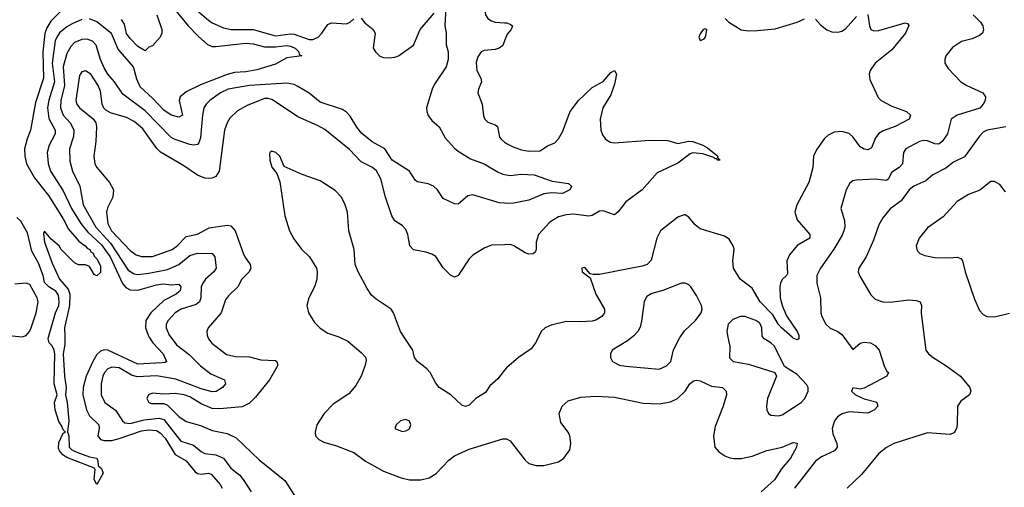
# Model space of a CAD drawing. Header units: inches. Extents: x 1843162 to 1959474, y 907081 to 1016326.
# Tile 606 of 656: x 1947396 to 1952683, y 969194 to 971703. Entities that reach past the tile are written whole.
import ezdxf

# ---------------------------------------------------------------- set-up
doc = ezdxf.new("R2010")
doc.units = ezdxf.units.IN
doc.header["$MEASUREMENT"] = 0
for name, color, linetype in [('B9946', 7, 'Continuous'), ('B9947', 7, 'Continuous'), ('B9956', 7, 'Continuous'), ('B9957', 7, 'Continuous')]:
    doc.layers.add(name, color=color, linetype=linetype)

msp = doc.modelspace()

# ---------------------------------------------------------------- linework, layer by layer
at = {"layer": 'B9946', "color": 5}
for points, elevation in [([(1947637.7, 970000), (1947639, 969961), (1947630.3, 969910), (1947636.9, 969790), (1947645.7, 969730), (1947642.2, 969690), (1947650.9, 969649.1), (1947659.3, 969550), (1947651.9, 969491.9), (1947660.3, 969470), (1947662.4, 969410), (1947675.5, 969395.5), (1947702.7, 969382.7), (1947770, 969357.1), (1947810.7, 969350), (1947816.5, 969336.5), (1947818, 969310), (1947834.8, 969294.8), (1947844.2, 969270), (1947810, 969209.6), (1947795.3, 969235.3), (1947800.5, 969290), (1947797.2, 969297.3), (1947650, 969354.5), (1947628, 969368), (1947609.9, 969389.9), (1947604.5, 969404.5), (1947606.1, 969433.9), (1947630, 969484), (1947642, 969490), (1947630, 969502), (1947622.6, 969522.6), (1947606.4, 969546.4), (1947586, 969610), (1947583.5, 969650), (1947597.6, 969690), (1947582, 969750), (1947584.2, 969910), (1947580.5, 969930), (1947570, 969952.3), (1947554.5, 969970), (1947548.3, 969990), (1947551.1, 970000)], 420), ([(1948091.8, 970000), (1948111.6, 969970), (1948166.3, 969910), (1948184.9, 969870), (1948176.5, 969863.5), (1948158.9, 969861.1), (1948030, 969854.5), (1947870, 969930.4), (1947850, 969932.2), (1947830, 969925.4), (1947810, 969906.1), (1947789.3, 969870), (1947753, 969790), (1947736.3, 969730), (1947734.9, 969690), (1947754.7, 969610), (1947770, 969577), (1947820.2, 969530), (1947822.4, 969510), (1947816.4, 969470), (1947830.6, 969450.6), (1947850, 969444.4), (1947890, 969445.8), (1947930, 969455.5), (1948050, 969497.8), (1948090, 969503.3), (1948130, 969498.5), (1948150, 969486.3), (1948176.9, 969456.9), (1948230, 969370.6), (1948290, 969336.4), (1948337.8, 969277.8), (1948350, 969268.2), (1948370, 969263.8), (1948410, 969269.5), (1948423.9, 969264), (1948472.6, 969210), (1948483.5, 969190)], 440), ([(1948207.1, 970000), (1948238.7, 969958.7), (1948306.6, 969906.6), (1948366.3, 969846.3), (1948422.5, 969802.5), (1948496.5, 969770), (1948501.6, 969750), (1948485.2, 969730), (1948451.6, 969708.4), (1948430, 969706.9), (1948370, 969722.9), (1948234.2, 969774.2), (1948130, 969792.4), (1948026.8, 969786.8), (1947996.6, 969796.6), (1947930, 969834.3), (1947890, 969838.1), (1947868.7, 969830), (1947851.4, 969810), (1947842.5, 969790), (1947834, 969750), (1947834.1, 969690), (1947853.2, 969650), (1947910, 969607.3), (1947948.3, 969550), (1947960.9, 969540.9), (1947990, 969536.6), (1948063.6, 969556.4), (1948144.7, 969564.7), (1948170, 969557.8), (1948262.1, 969442.1), (1948330, 969420.4), (1948370, 969386.3), (1948390, 969375.9), (1948450, 969368.3), (1948490, 969351.2), (1948530, 969297.2), (1948578.7, 969258.7), (1948596.9, 969236.9), (1948638.6, 969170)], 460), ([(1948406.7, 970000), (1948410.3, 969990), (1948427.4, 969967.4), (1948506.2, 969906.2), (1948555.7, 969895.7), (1948630, 969893.5), (1948690, 969878.6), (1948770, 969873.9), (1948776.9, 969870), (1948781.8, 969850), (1948772, 969830), (1948736.9, 969770), (1948662.6, 969677.4), (1948630, 969646.2), (1948590, 969626.2), (1948470, 969615.2), (1948430, 969617), (1948370, 969641.3), (1948310, 969679.4), (1948278.4, 969690), (1948230, 969696.6), (1948170, 969694.7), (1948110, 969699.1), (1948087.8, 969690), (1948079.6, 969670), (1948089, 969650), (1948104.4, 969644.4), (1948170, 969643.3), (1948190, 969634.4), (1948250, 969574.8), (1948290, 969548.1), (1948366.3, 969526.3), (1948430, 969498.4), (1948510, 969482.3), (1948558.9, 969459), (1948681.4, 969341.4), (1948819.2, 969230), (1948872.2, 969150)], 480), ([(1949113, 970000), (1949157.8, 969977.8), (1949230, 969917), (1949252.5, 969892.5), (1949256.4, 969876.4), (1949251.4, 969850), (1949228.9, 969790), (1949200.4, 969739.6), (1949164.1, 969695.9), (1949079.1, 969640.9), (1949031.5, 969590), (1948992.4, 969530), (1948981.8, 969490), (1948984.4, 969470), (1949002.6, 969450), (1949030, 969436.3), (1949096.7, 969416.7), (1949190, 969380.5), (1949253.7, 969333.7), (1949350, 969280.7), (1949444.3, 969244.3), (1949490, 969234.2), (1949550, 969234.3), (1949594.9, 969245.1), (1949632, 969268), (1949700.5, 969339.5), (1949730, 969363.1), (1949810, 969399.5), (1949990, 969453.7), (1950000, 969454)], 520), ([(1950000, 969822.9), (1949964.2, 969775.8), (1949920.8, 969739.2), (1949897.9, 969702.1), (1949845.3, 969670), (1949810, 969635.6), (1949790, 969627), (1949770, 969634), (1949711.6, 969690), (1949648.2, 969730), (1949630, 969753.3), (1949600.3, 969810), (1949583.1, 969830), (1949532.1, 969870), (1949516, 969890), (1949506.9, 969930), (1949460.8, 970000)], 520)]:
    msp.add_lwpolyline(points, dxfattribs=dict(at, elevation=elevation))
at = {"layer": 'B9946', "color": 5, "elevation": 540}
msp.add_lwpolyline([(1949470, 969558), (1949440.7, 969550), (1949417.3, 969530), (1949411, 969510), (1949450, 969492.7), (1949470, 969497.1), (1949490, 969508), (1949495.6, 969530), (1949490, 969548.7)], close=True, dxfattribs=at)
at = {"layer": 'B9947', "color": 5}
for points, elevation in [([(1950000, 971922.3), (1949990, 971910.8), (1949948.4, 971890), (1949930, 971874.7), (1949909.5, 971830.5), (1949892.8, 971770), (1949898, 971730), (1949910.3, 971710), (1949930, 971696.3), (1949949.6, 971689.6), (1950000, 971687)], 480), ([(1948218.7, 971770), (1948301.1, 971670), (1948354.2, 971614.2), (1948404.7, 971570), (1948430, 971559.6), (1948450, 971558.9), (1948610, 971577.7), (1948650, 971573.8), (1948710, 971556.6), (1948770, 971557), (1948830, 971564), (1948850, 971561.2), (1948874.4, 971550), (1948894.5, 971530), (1948896.7, 971516.7), (1948910.4, 971510), (1948830, 971499.1), (1948770, 971465.1), (1948670, 971434.4), (1948610, 971424.1), (1948550, 971420.1), (1948510, 971409.3), (1948367.3, 971352.7), (1948290, 971316), (1948258.3, 971290), (1948251.7, 971270), (1948270.1, 971190), (1948250, 971180.6), (1948210, 971189.9), (1948170, 971217), (1948110, 971282.6), (1948043.7, 971343.7), (1948024.8, 971384.8), (1948007, 971450), (1947925.2, 971545.2), (1947888.4, 971628.4), (1947810, 971691.6), (1947770, 971707.9)], 440), ([(1949684.9, 971770), (1949678.4, 971670), (1949685.7, 971630), (1949686.9, 971570), (1949697.6, 971530), (1949696.5, 971490), (1949685.5, 971450), (1949622.7, 971357.3), (1949610.2, 971330), (1949580.3, 971230), (1949581.5, 971210), (1949589.4, 971189.4), (1949610, 971161.7), (1949648.5, 971128.5), (1949681.3, 971070), (1949730, 971014.6), (1949750, 970996.9), (1949817.4, 970957.4), (1949890, 970929.3), (1949964.8, 970884.8), (1949990, 970875), (1950000, 970873)], 460), ([(1947624.9, 971755.1), (1947563.9, 971696), (1947541.4, 971658.6), (1947530.8, 971629.2), (1947519.9, 971530), (1947523.5, 971390), (1947481.8, 971258.2), (1947454.9, 971110), (1947435.8, 971064.2), (1947422.3, 971010), (1947422.8, 970970), (1947432.8, 970930), (1947475.2, 970855.2), (1947550, 970759), (1947630, 970634.3), (1947658.3, 970578.3), (1947714.4, 970514.4), (1947748, 970490), (1947757.6, 970477.6), (1947772.8, 970470), (1947778.3, 970458.3), (1947790, 970450.3), (1947795.1, 970435.1), (1947810, 970420.7), (1947830, 970382), (1947830, 970346), (1947810, 970328), (1947796.4, 970336.4), (1947770, 970378), (1947750, 970388), (1947712.7, 970387.3), (1947690, 970398), (1947618, 970470), (1947608, 970490), (1947565.6, 970525.6), (1947530, 970568), (1947523.5, 970556.5), (1947528.9, 970510), (1947570, 970396), (1947610, 970310.7), (1947656.5, 970256.5), (1947665.3, 970230), (1947662.8, 970170), (1947636, 970050), (1947637.7, 970000)], 420), ([(1948131.9, 971730), (1948159.1, 971650), (1948158.8, 971630), (1948150, 971608.7), (1948110, 971562), (1948090, 971555.3), (1948070, 971535.3), (1948030, 971558.4), (1947990, 971601.3), (1947970, 971628.2), (1947959, 971679), (1947943.5, 971703.5)], 420), ([(1948350.8, 971750), (1948410, 971700.4), (1948430, 971686.8), (1948490, 971660.1), (1948531, 971651), (1948650, 971650.9), (1948770, 971616.3), (1948850, 971626.7), (1948870, 971624.5), (1948950, 971596.6), (1948970, 971597), (1948999.1, 971610), (1949019.3, 971630), (1949050, 971676.5), (1949070, 971686), (1949150, 971680.3), (1949170, 971688.9), (1949190, 971707.6)], 460), ([(1949230, 971711.4), (1949250, 971686.7), (1949294, 971650), (1949305.5, 971630), (1949294.9, 971550), (1949306, 971530), (1949330, 971507.4), (1949350, 971500.2), (1949378, 971498), (1949410, 971501.8), (1949429.6, 971510), (1949510, 971566.7), (1949547.3, 971650), (1949622.3, 971737.7)], 460), ([(1947730, 971704), (1947678.3, 971681.7), (1947650, 971664), (1947610, 971631.9), (1947594.7, 971610), (1947587.4, 971590), (1947570.9, 971470), (1947583.2, 971370), (1947551.7, 971271.7), (1947544.6, 971230), (1947552.7, 971172.7), (1947586.9, 971110), (1947586.9, 971090), (1947554.4, 971030), (1947543.2, 970990), (1947548.7, 970931.3), (1947561.6, 970890), (1947630, 970785.1), (1947674.2, 970690), (1947725.1, 970610), (1947762.7, 970562.7), (1947835.8, 970495.8), (1947882.1, 970430), (1947947.6, 970287.6), (1947965.5, 970265.6), (1947990, 970253.1), (1948030, 970251.3), (1948130, 970281.1), (1948166.2, 970286.2), (1948210, 970280.9), (1948250, 970284.4), (1948261.1, 970270), (1948256.9, 970250), (1948250, 970242.6), (1948236.5, 970230), (1948170, 970197.2), (1948099.8, 970130), (1948073.1, 970090), (1948071.9, 970050), (1948085.2, 970010), (1948091.8, 970000)], 440), ([(1950000, 970718.1), (1949970, 970721.3), (1949830, 970763.5), (1949802.4, 970757.6), (1949750, 970714), (1949730, 970715.1), (1949670, 970744.2), (1949639.1, 970790), (1949617.4, 970810), (1949590, 970822), (1949532.6, 970832.6), (1949520.8, 970840.8), (1949489.8, 970890), (1949396.9, 970950), (1949356.1, 971010), (1949287.9, 971047.9), (1949232.7, 971092.7), (1949205.6, 971125.6), (1949170, 971185.7), (1949150, 971206.8), (1949130, 971221), (1949010, 971261), (1948950, 971309), (1948890, 971344.8), (1948870, 971354.8), (1948830, 971362.9), (1948630, 971350.3), (1948514.9, 971330), (1948473.6, 971310), (1948416.2, 971270), (1948396.5, 971250), (1948384.6, 971230), (1948376.8, 971190), (1948367.8, 971070), (1948357.6, 971042.4), (1948350, 971033.8), (1948330.8, 971029.2), (1948310, 971033.2), (1948230, 971059.9), (1948210, 971070.7), (1948070, 971214.3), (1947950, 971303.2), (1947905.3, 971370), (1947870, 971410.8), (1947850, 971445.3), (1947830.4, 971490), (1947806.8, 971566.8), (1947787.4, 971587.4), (1947758, 971598), (1947730, 971596.9), (1947690, 971580.9), (1947670, 971559.8), (1947650, 971522), (1947630.1, 971450), (1947635.8, 971350), (1947616.6, 971270), (1947614.4, 971230), (1947630, 971190.9), (1947668.2, 971148.2), (1947686.8, 971110), (1947684.4, 971075.6), (1947664.3, 971010), (1947664.7, 970944.7), (1947680.1, 970890), (1947718.3, 970810), (1947736.8, 970710), (1947804.6, 970590), (1947883.4, 970503.4), (1947979.4, 970359.4), (1948010, 970339.9), (1948030, 970336.6), (1948090, 970342.9), (1948190, 970362.4), (1948250, 970390.1), (1948310, 970438), (1948350, 970450.6), (1948429.3, 970449.3), (1948444.1, 970430), (1948451.1, 970370), (1948439, 970350), (1948393.7, 970310), (1948379.2, 970290), (1948370.6, 970269.4), (1948367.9, 970210), (1948360.9, 970190), (1948344.2, 970175.8), (1948264, 970150), (1948230.2, 970130), (1948192.5, 970090), (1948183.2, 970070), (1948182.4, 970050), (1948199.5, 970010), (1948207.1, 970000)], 460), ([(1950000, 971589.4), (1949990, 971564.4), (1949970, 971550.4), (1949950, 971543.7), (1949890, 971537.7), (1949874, 971530), (1949855.6, 971504.4), (1949846.9, 971473.1), (1949850.2, 971430), (1949872.2, 971390), (1949875.5, 971370), (1949858.9, 971330), (1949856.5, 971310), (1949879.1, 971250), (1949887.1, 971187.1), (1949894, 971170), (1949910, 971152.4), (1949950, 971139.1), (1949960.9, 971130), (1949973.1, 971073.1), (1949981.3, 971061.3), (1950000, 971046.4)], 480), ([(1950000, 970495.8), (1949930, 970493.5), (1949890, 970477.6), (1949830, 970439.3), (1949810, 970419.2), (1949750, 970331.2), (1949730, 970321.1), (1949710, 970332.3), (1949670, 970370.9), (1949630, 970432), (1949610, 970445.6), (1949576.5, 970456.5), (1949510, 970468.4), (1949491.1, 970490), (1949480.4, 970550), (1949470, 970577), (1949450, 970598.7), (1949410, 970624.2), (1949393.5, 970650), (1949359.8, 970750), (1949335.7, 970850), (1949312.8, 970892.8), (1949289.9, 970909.9), (1949230, 970940.6), (1949166.8, 971006.8), (1949034.6, 971114.6), (1948996, 971136), (1948890, 971181.9), (1948753.4, 971273.4), (1948730, 971280.6), (1948710, 971280.1), (1948616.7, 971243.3), (1948565.3, 971214.7), (1948524.9, 971175.1), (1948509.4, 971150), (1948496.6, 971110), (1948467.3, 970890), (1948450, 970862.3), (1948430, 970852.9), (1948410, 970851.2), (1948390, 970852.5), (1948350, 970868.7), (1948278.2, 970918.2), (1948152.1, 970992.1), (1948131.8, 971011.8), (1948057.1, 971117.1), (1948010, 971156.9), (1947970, 971178.6), (1947884, 971204), (1947857.9, 971217.9), (1947848.3, 971228.3), (1947839.6, 971250), (1947830, 971319.6), (1947817.1, 971350), (1947777.2, 971410), (1947750, 971428.3), (1947730, 971423.5), (1947716.9, 971403.1), (1947698.1, 971270), (1947703.5, 971250), (1947716.5, 971230), (1947790.8, 971170.8), (1947805.6, 971150), (1947808.6, 971128.6), (1947805, 971050), (1947794.3, 970970), (1947799, 970930), (1947810, 970909.2), (1947878.2, 970830), (1947899, 970790), (1947896.3, 970750), (1947867.1, 970692.9), (1947862, 970670), (1947869.6, 970610), (1947889.4, 970570), (1947990, 970465), (1948022, 970442), (1948050, 970432.2), (1948110, 970433.2), (1948214, 970470), (1948241.4, 970490), (1948290, 970540.4), (1948350, 970552.9), (1948414, 970586), (1948510, 970601.3), (1948530, 970596.6), (1948553.8, 970570), (1948595.6, 970450), (1948604.7, 970430), (1948634.2, 970390), (1948637.5, 970370), (1948627.6, 970350), (1948589.7, 970310.3), (1948566.5, 970270), (1948517.7, 970222.3), (1948500.6, 970199.4), (1948477.8, 970130), (1948408.8, 970050), (1948401.1, 970030), (1948403.1, 970010), (1948406.7, 970000)], 480), ([(1949460.8, 970000), (1949441, 970030), (1949402.7, 970130), (1949391, 970150), (1949310, 970203.1), (1949285.5, 970225.5), (1949261.1, 970261.1), (1949212.8, 970350), (1949197.7, 970390), (1949192.2, 970470), (1949163.4, 970570), (1949156.7, 970670), (1949144.4, 970710), (1949123.9, 970750), (1949090, 970787), (1949010, 970838.9), (1948913.3, 970873.3), (1948815.5, 970915.5), (1948793.6, 970970), (1948772.3, 970990), (1948750, 970998), (1948738.8, 970990), (1948736.8, 970983.2), (1948739.3, 970950), (1948750, 970911.3), (1948777.3, 970877.3), (1948792.9, 970832.9), (1948819.8, 970650), (1948845.1, 970570), (1948867.3, 970527.3), (1948910, 970472.3), (1948952, 970430), (1948989.3, 970370), (1948993.7, 970350), (1948990.8, 970309.2), (1948978.2, 970270), (1948948.2, 970210), (1948937.2, 970170), (1948946.4, 970130), (1948978.7, 970078.7), (1949010, 970048.3), (1949050, 970021.1), (1949110, 970001.5), (1949113, 970000)], 520), ([(1947551.1, 970000), (1947588.1, 970130), (1947605.4, 970170), (1947608.1, 970190), (1947604.3, 970224.3), (1947590, 970246.4), (1947552.3, 970270), (1947530, 970293.2), (1947521.5, 970330), (1947496.3, 970396.3), (1947461.8, 970461.8), (1947438.8, 970558.8), (1947401.5, 970621.5), (1947380.9, 970640.9)], 420), ([(1947321.2, 970010), (1947410, 970001.3), (1947431.2, 970008.8), (1947449, 970030), (1947457.3, 970050), (1947483.8, 970130), (1947495.8, 970190), (1947489.9, 970210), (1947450, 970281.8), (1947430, 970289.1), (1947370, 970283.7)], 440)]:
    msp.add_lwpolyline(points, dxfattribs=dict(at, elevation=elevation))
at = {"layer": 'B9956', "color": 5}
for points, elevation in [([(1950181, 970000), (1950165.5, 969970), (1950142.5, 969937.5), (1950074.4, 969890), (1950010, 969836), (1950000, 969822.9)], 520), ([(1950685.3, 970000), (1950659.8, 969980.2), (1950577.3, 969930), (1950567.7, 969910), (1950568, 969890), (1950579.3, 969870), (1950617.3, 969850), (1950650, 969843.5), (1950830, 969827.9), (1950870, 969845.5), (1950892.9, 969870), (1950907.5, 969932.5), (1950941.5, 969998.5), (1950942.6, 970000)], 540), ([(1951199.4, 970000), (1951209, 969950), (1951208.2, 969888.2), (1951227.3, 969870), (1951310, 969855.2), (1951450.7, 969810), (1951459.3, 969790), (1951412.4, 969670), (1951406.7, 969630), (1951408.5, 969610), (1951416.3, 969590), (1951430, 969581.3), (1951470, 969577.7), (1951490, 969583.6), (1951591.8, 969650), (1951611.6, 969670), (1951629.4, 969710), (1951629.3, 969729.3), (1951623.2, 969743.2), (1951570, 969799.3), (1951502, 969842), (1951450, 969951.1), (1951429.8, 969969.8), (1951392.8, 969990), (1951385.8, 970000)], 540), ([(1951579.1, 970000), (1951579.1, 969990), (1951570, 969985.1), (1951550, 969994.8), (1951543.9, 970000)], 520), ([(1951820.7, 970000), (1951870, 969934), (1951910, 969966.7), (1951930, 969972.2), (1951964.7, 969970), (1951990, 969954.4), (1952012, 969930), (1952039.8, 969839.8), (1952054, 969814), (1952062, 969810), (1952052, 969790), (1951930, 969726), (1951910, 969720.7), (1951870, 969728), (1951862.8, 969710), (1951884, 969690), (1951930, 969668.1), (1951993, 969653), (1951998, 969650), (1952003.1, 969630), (1951985.7, 969610), (1951950, 969591.7), (1951850, 969598.3), (1951811.6, 969588.4), (1951788.1, 969571.9), (1951771.3, 969550), (1951759, 969510), (1951761.9, 969481.9), (1951784.2, 969430), (1951786.4, 969410), (1951771.5, 969390), (1951701.9, 969358.1), (1951670, 969334), (1951556.3, 969190)], 540), ([(1952253.1, 970000), (1952261.7, 969930), (1952275.3, 969910), (1952300.3, 969890), (1952370, 969847.1), (1952448.7, 969790), (1952498, 969730), (1952503, 969710), (1952496.3, 969690), (1952450, 969656.2), (1952432.2, 969630), (1952430.3, 969530), (1952426.7, 969510), (1952414, 969486), (1952390, 969478.3), (1952270, 969486), (1952090, 969429.6), (1952050, 969407.6), (1952010, 969376.2), (1951917, 969263), (1951839.3, 969190)], 560), ([(1950000, 969454), (1950010, 969454.4), (1950030, 969443), (1950110, 969340.5), (1950130, 969321.6), (1950170, 969310.4), (1950210, 969312), (1950290, 969330.4), (1950318.4, 969350), (1950350, 969396), (1950355.6, 969430), (1950349.6, 969470), (1950340.7, 969490), (1950301.7, 969541.7), (1950293.5, 969590), (1950308.7, 969630), (1950341.4, 969658.6), (1950410, 969677.8), (1950490, 969683.3), (1950590, 969677.4), (1950744.7, 969644.7), (1950830, 969642.6), (1950890, 969653.2), (1950928.5, 969671.5), (1950969.3, 969710.7), (1950994.7, 969750), (1951014.6, 969765.4), (1951030, 969769.3), (1951050, 969765.8), (1951110, 969736.8), (1951170.4, 969730), (1951190.1, 969710.2), (1951192.2, 969690), (1951173.4, 969630), (1951130, 969520.7), (1951121.3, 969470), (1951129.2, 969410), (1951150, 969383.6), (1951183.1, 969363.1), (1951210, 969353), (1951230, 969348.5), (1951270, 969349.3), (1951330, 969360.7), (1951408, 969392), (1951489.9, 969410.1), (1951550, 969435.2), (1951571.6, 969431.6), (1951567, 969410), (1951535.4, 969350), (1951487.4, 969292.6), (1951450, 969234.4), (1951376.9, 969170)], 520)]:
    msp.add_lwpolyline(points, dxfattribs=dict(at, elevation=elevation))
at = {"layer": 'B9957', "color": 5}
for points, elevation in [([(1951950.8, 971730.8), (1951959, 971670), (1951967.2, 971650), (1951983.3, 971643.3), (1952010, 971644.6), (1952150, 971686.4), (1952162.5, 971682.5), (1952170, 971671.3), (1952152.4, 971630), (1952078.7, 971541.3), (1951988.8, 971470), (1951962.6, 971430), (1951958, 971410), (1951961.8, 971381.8), (1952005.9, 971285.9), (1952021.6, 971270), (1952078.8, 971238.8), (1952158, 971210), (1952179.3, 971190), (1952172.7, 971170), (1952097.4, 971130), (1952033.2, 971106.8), (1952010, 971092.5), (1951991.3, 971068.7), (1951970, 971015.4), (1951950, 971004.5), (1951930, 971007.8), (1951910, 971020.6), (1951870, 971075.3), (1951850, 971092.4), (1951810, 971103.7), (1951770, 971099), (1951737.4, 971082.6), (1951716.2, 971063.8), (1951674.7, 971005.3), (1951657.8, 970970), (1951654.4, 970910), (1951634.3, 970830), (1951569.3, 970710), (1951558.9, 970670), (1951571, 970630), (1951639.6, 970550), (1951638.9, 970530), (1951570, 970490.7), (1951530, 970441.7), (1951515.5, 970410), (1951518.9, 970341.1), (1951514.4, 970330), (1951490, 970308.6), (1951481, 970290), (1951478.6, 970270), (1951480.1, 970210), (1951489.6, 970169.6), (1951513.6, 970113.6), (1951571.1, 970030), (1951579, 970010), (1951579.1, 970000)], 520), ([(1951670, 971705.5), (1951695.8, 971675.8), (1951730, 971648.4), (1951757.7, 971637.7), (1951790, 971636.5), (1951810, 971640.8), (1951830, 971653.8), (1951890, 971720.2)], 520), ([(1952516.5, 971730), (1952555.9, 971690), (1952567.6, 971670), (1952570.9, 971649.1), (1952565.3, 971630), (1952550, 971617.8), (1952510, 971600.4), (1952453.7, 971586.3), (1952405.3, 971554.7), (1952368.5, 971510), (1952363.1, 971490), (1952364.4, 971470), (1952381.5, 971441.5), (1952448.8, 971370), (1952481.3, 971350), (1952567, 971310), (1952581.7, 971290), (1952579.6, 971270), (1952570.2, 971250), (1952551.7, 971228.3), (1952429.6, 971190.3), (1952398.2, 971170), (1952377.7, 971090), (1952350, 971049.8), (1952339.1, 971040.9), (1952330, 971035), (1952310, 971037.7), (1952270, 971053.5), (1952250, 971055.7), (1952227.4, 971050), (1952154.3, 971010), (1952141.3, 970990), (1952136.5, 970930), (1952118.7, 970910), (1952076.7, 970883.3), (1952061.7, 970850), (1952050, 970839.8), (1951987.1, 970847.1), (1951890, 970842.2), (1951870, 970838.2), (1951854.3, 970825.7), (1951834, 970790), (1951804.9, 970690), (1951824.9, 970624.9), (1951826.3, 970590), (1951822.2, 970570), (1951813, 970547), (1951768, 970471.9), (1951696.9, 970370), (1951677.3, 970330), (1951675.9, 970290), (1951695.8, 970210), (1951698.6, 970130), (1951703.2, 970110), (1951725, 970070), (1951748.5, 970048.5), (1951790, 970030.2), (1951810, 970014.3), (1951820.7, 970000)], 540), ([(1950000, 971687), (1950010, 971686.4), (1950030, 971679.7), (1950042.8, 971670), (1950035.9, 971650), (1950014.4, 971625.6), (1950000, 971589.4)], 480), ([(1951184.7, 971710), (1951204.7, 971690), (1951270, 971648), (1951310, 971643), (1951355.3, 971644.7), (1951453.4, 971653.4), (1951570, 971690.3), (1951610, 971707.4)], 520), ([(1950000, 971046.4), (1950010, 971038.5), (1950050, 971019.2), (1950090, 971005.2), (1950130, 970998.4), (1950190, 970999.8), (1950230, 971027.1), (1950270, 971042.5), (1950290, 971064.4), (1950310, 971100.9), (1950352.8, 971210), (1950397.4, 971270), (1950470, 971339), (1950528.3, 971371.7), (1950570, 971419.5), (1950590.4, 971430.4), (1950600.3, 971410), (1950590, 971357), (1950570, 971299.8), (1950528.1, 971230), (1950512.8, 971170), (1950516.2, 971110), (1950524.7, 971084.7), (1950541.8, 971061.8), (1950566.5, 971046.5), (1950590, 971042), (1950777.1, 971057.1), (1950875.5, 971055.5), (1950930, 971038.8), (1950990, 971051.2), (1951010.4, 971050.4), (1951064.9, 971030), (1951090, 971014.7), (1951145.5, 970970), (1951142.8, 970962.8), (1951158, 970950), (1951144, 970950), (1951138, 970958), (1951130, 970956.2), (1951123.1, 970963.1), (1951063.4, 970983.4), (1951010, 970989.4), (1950996, 970984), (1950930, 970932.7), (1950818.3, 970881.7), (1950738.4, 970790), (1950650, 970726.3), (1950610, 970672.4), (1950590, 970656.4), (1950530, 970676.8), (1950510, 970675.8), (1950470, 970652.1), (1950451.5, 970648.5), (1950370, 970658.8), (1950330, 970655.4), (1950290, 970644.5), (1950242.5, 970617.5), (1950181.2, 970550), (1950169.3, 970510), (1950168.9, 970470), (1950164, 970456), (1950153.6, 970446.4), (1950130, 970445.7), (1950110, 970451.5), (1950050, 970489.8), (1950030, 970496.8), (1950000, 970495.8)], 480), ([(1952691.9, 971128.1), (1952590.7, 971110), (1952570, 971099.1), (1952550, 971078.7), (1952470, 970967.4), (1952410, 970938.5), (1952370, 970906.9), (1952299.5, 970870), (1952261.3, 970838.7), (1952196.4, 970810), (1952172.9, 970790), (1952128.6, 970731.4), (1952071.1, 970688.9), (1952030, 970639.6), (1952010, 970602.9), (1951980.6, 970519.4), (1951942.2, 970430), (1951901.3, 970370), (1951898.5, 970350), (1951906.6, 970326.6), (1951966.1, 970226.1), (1951990, 970203.1), (1952030, 970189.2), (1952070, 970188.2), (1952170, 970199.7), (1952210, 970196.9), (1952230.5, 970190), (1952237.6, 970170), (1952237, 970130), (1952253.1, 970000)], 560), ([(1950000, 970873), (1950030, 970867), (1950090, 970874.2), (1950158, 970870), (1950255.9, 970835.9), (1950343.7, 970823.7), (1950359.3, 970810), (1950350, 970789.7), (1950310.7, 970770), (1950250, 970774), (1950210.4, 970769.6), (1950130, 970734.5), (1950050, 970719.3), (1950010, 970717), (1950000, 970718.1)], 460), ([(1952690, 970779), (1952658.3, 970818.3), (1952630, 970835.1), (1952610, 970834.5), (1952552.4, 970787.6), (1952490, 970764.7), (1952430, 970727.8), (1952354.9, 970645.1), (1952270, 970586), (1952225.3, 970530), (1952210.4, 970490), (1952212.7, 970470), (1952219, 970459), (1952230, 970448.2), (1952257.2, 970437.2), (1952310, 970427.6), (1952390, 970424.9), (1952430, 970428.4), (1952450, 970422), (1952459.3, 970410), (1952472.4, 970350), (1952523.4, 970203.4), (1952550, 970142.8), (1952570, 970122), (1952590, 970110.6), (1952630, 970108), (1952711.5, 970128.5)], 580), ([(1951543.9, 970000), (1951486, 970050), (1951470, 970068.4), (1951439.4, 970119.4), (1951372.8, 970190), (1951330, 970261.7), (1951263.9, 970310), (1951228.7, 970370), (1951224.8, 970410), (1951232.1, 970472.1), (1951227.3, 970490), (1951204.9, 970524.9), (1951181, 970541), (1951050, 970581.7), (1951023, 970603), (1950990, 970642.9), (1950970, 970656.2), (1950964.7, 970655.3), (1950930, 970643), (1950836.5, 970570), (1950816.5, 970530), (1950786.3, 970413.7), (1950764.9, 970390), (1950739.1, 970380.9), (1950510, 970335.4), (1950475.5, 970335.5), (1950460.2, 970340.2), (1950430, 970373.2), (1950414, 970370), (1950416, 970350), (1950458.5, 970318.5), (1950490.2, 970230), (1950536.1, 970150), (1950536.5, 970130), (1950521.7, 970110), (1950490, 970090.7), (1950470, 970085.7), (1950410, 970081.2), (1950330, 970084), (1950250, 970064.2), (1950218.4, 970050), (1950196.5, 970030), (1950181, 970000)], 520), ([(1950942.6, 970000), (1950966.1, 970033.9), (1951024.5, 970090), (1951056, 970130), (1951060.9, 970150), (1951057, 970170), (1951030, 970223.7), (1951000.7, 970270), (1950990, 970280.7), (1950970, 970289.6), (1950950, 970289.6), (1950850, 970250.9), (1950790, 970234.5), (1950763, 970217), (1950748.9, 970191.1), (1950735, 970085), (1950727.3, 970052.7), (1950715.3, 970030), (1950693.6, 970006.4), (1950685.3, 970000)], 540), ([(1951385.8, 970000), (1951383.4, 970003.4), (1951381.8, 970050), (1951370, 970074.5), (1951349.6, 970090), (1951290, 970110.7), (1951266, 970110), (1951224.9, 970095.1), (1951200.5, 970070), (1951193.7, 970030), (1951199.4, 970000)], 540)]:
    msp.add_lwpolyline(points, dxfattribs=dict(at, elevation=elevation))
at = {"layer": 'B9957', "color": 5, "elevation": 520}
msp.add_lwpolyline([(1951074.6, 971654.6), (1951066, 971650), (1951050, 971628), (1951042.8, 971610), (1951050, 971592), (1951070, 971598), (1951079, 971610), (1951086, 971646), (1951086, 971650)], close=True, dxfattribs=at)

doc.saveas('drawing.dxf')
